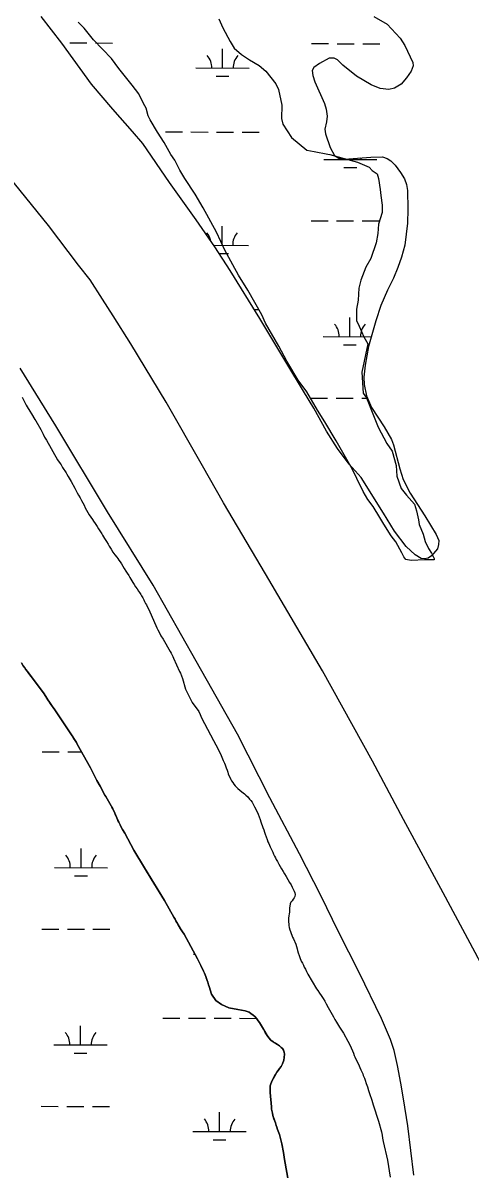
# Model space of a CAD drawing. Extents: x 3161665 to 3199565, y 885729 to 911164.
# Drawn here: x 3187487 to 3188327, y 892923 to 895075 of the extents above; entities that cross this region are included whole.
import ezdxf

# ---------------------------------------------------------------- set-up
doc = ezdxf.new("R2010")
doc.units = 0
for name, color, linetype in [('V-LEVE-TOET', 7, 'Continuous'), ('V-SITE-VEGE', 7, 'Continuous'), ('V-TOPO-SHOR', 7, 'Continuous'), ('V-WETL-SWMP', 7, 'Continuous')]:
    doc.layers.add(name, color=color, linetype=linetype)

msp = doc.modelspace()

# ---------------------------------------------------------------- linework, layer by layer
at = {"layer": 'V-LEVE-TOET'}
for points in [[(3187689.8, 894472.3), (3187656.2, 894524.9), (3187636.5, 894556.3), (3187613, 894592.2), (3187591.4, 894619.8), (3187534.8, 894694.2), (3187438.8, 894812.4), (3187344.3, 894932.7), (3187273.4, 895021.5), (3187227.4, 895078.6), (3187193.8, 895120.4), (3187120.3, 895212.1), (3187058.4, 895290.9), (3186985.5, 895378.9), (3186892.1, 895489.3), (3186838.8, 895545.9), (3186765.6, 895622.8), (3186667.1, 895726.6), (3186570.8, 895828.6), (3186514.9, 895887.4), (3186452.4, 895954.4), (3186381, 896031.3), (3186299.6, 896115.4), (3186232.9, 896183)], [(3188458.7, 892934.9), (3188455.2, 892969.3), (3188443.5, 893038.5), (3188431.7, 893092.6), (3188416.2, 893144.3), (3188396, 893198.5), (3188382.5, 893233.1), (3188372.1, 893258.6), (3188359.6, 893284.5), (3188335.9, 893329.8), (3188275.8, 893441.7), (3188201.4, 893579.4), (3188143.1, 893689.2), (3188049.7, 893858.2), (3187942.5, 894040.8), (3187863.6, 894173.6), (3187824.2, 894243.1), (3187755.8, 894362.5), (3187689.8, 894472.3)], [(3188220.8, 892911.6), (3188209.7, 893004.4), (3188201.7, 893055.3), (3188196.7, 893084.3), (3188190.4, 893117.5), (3188184, 893145.7), (3188177, 893166.6), (3188160.1, 893206), (3188118.6, 893292.5), (3188079.8, 893368.6), (3188046.5, 893436.5), (3188006.5, 893515.1), (3187950.7, 893620.3), (3187889.9, 893739.3), (3187812.1, 893876.3), (3187731.6, 894019.4), (3187645.5, 894156.8), (3187549, 894318.6), (3187482, 894426.5)]]:
    msp.add_lwpolyline(points, dxfattribs=at)
at = {"layer": 'V-SITE-VEGE'}
for points in [[(3188121.6, 894592), (3188117.7, 894576.7), (3188116.1, 894553.9), (3188113.4, 894537.4), (3188113.1, 894515.8), (3188118.1, 894505.5), (3188126.8, 894485.1), (3188134.3, 894472.3), (3188123.5, 894419), (3188125.6, 894379.6), (3188131.8, 894370.6), (3188145.5, 894337.4), (3188154.1, 894315.7), (3188170.3, 894285), (3188180.3, 894270.9), (3188187.6, 894244.1), (3188188.7, 894223.7), (3188197.3, 894200.8), (3188207.3, 894187.9), (3188222.4, 894171.2), (3188226.1, 894158.5), (3188229.7, 894141.9), (3188230.9, 894133), (3188238.3, 894115.1), (3188242, 894101.1), (3188248.2, 894088.3), (3188254.4, 894079.3), (3188259.4, 894069.1), (3188259.4, 894066.6), (3188241.6, 894066.8), (3188216.1, 894065.8), (3188206, 894067.2), (3188202.2, 894072.3), (3188198.5, 894080), (3188187.3, 894100.4), (3188178.5, 894112), (3188164.8, 894133.7), (3188157.3, 894146.5), (3188144.8, 894167), (3188134.8, 894179.9), (3188126, 894195.2), (3188113.6, 894219.5), (3188104.9, 894237.4), (3188075, 894289.9), (3188053.8, 894325.7), (3188040, 894347.5), (3188020.1, 894382), (3188003.8, 894403.8), (3187982.6, 894439.7), (3187967.7, 894467.8), (3187942.7, 894511.3), (3187935.3, 894526.7), (3187909.1, 894572.8), (3187891.6, 894600.9), (3187866.7, 894647), (3187850.6, 894681.5), (3187825.7, 894727.5), (3187810.7, 894753.1), (3187790.7, 894782.6), (3187781.9, 894798), (3187772, 894817.2), (3187764.5, 894827.4), (3187752, 894850.4), (3187739.5, 894869.7), (3187725.8, 894892.7), (3187722.1, 894900.4), (3187718.4, 894914.4), (3187713.4, 894923.4), (3187704.7, 894941.2), (3187692.2, 894957.9), (3187667.1, 894988.7), (3187653.4, 895007.9), (3187619.4, 895042.7), (3187601.9, 895064.5), (3187590.6, 895076)], [(3187855.1, 895082), (3187862.5, 895065.3), (3187876.2, 895039.8), (3187883.7, 895027), (3187897.6, 895015.4), (3187912.7, 895005), (3187930.4, 894994.6), (3187943, 894984.3), (3187961.8, 894960), (3187966.8, 894949.7), (3187972.8, 894920.4), (3187972.5, 894895), (3187974.9, 894884.8), (3187991.2, 894859.2), (3188020.1, 894836), (3188034.1, 894833.3), (3188059.5, 894827.9), (3188063.3, 894827.8), (3188089.9, 894819.9), (3188115.2, 894813.3), (3188136.8, 894804.1), (3188143, 894797.7), (3188151.9, 894791.2), (3188154.3, 894782.3), (3188157.9, 894761.9), (3188159, 894750.5)], [(3188159, 894750.5), (3188161.4, 894732.6), (3188161.2, 894718.7), (3188154.6, 894697.1), (3188153.1, 894679.3), (3188150.4, 894661.6), (3188139.9, 894632.4), (3188130.8, 894616), (3188121.6, 894592)], [(3187484.6, 893873.5), (3187487.7, 893868), (3187492.1, 893861.7), (3187495.5, 893857), (3187502.7, 893847.8), (3187525.7, 893816.9), (3187534, 893804.1), (3187537.1, 893799.5), (3187541.8, 893792.2), (3187546.8, 893785.5), (3187579.4, 893736.6), (3187584.9, 893727.5), (3187587.4, 893723.8), (3187589, 893721.1), (3187613.8, 893676.3)], [(3187613.8, 893676.3), (3187626, 893652.8), (3187631.8, 893642), (3187641.1, 893625.3), (3187642.5, 893622.5), (3187652.8, 893605.1), (3187655.7, 893599.3), (3187659.6, 893591), (3187663.1, 893582.7), (3187667, 893574.2), (3187669.4, 893569.2), (3187671.1, 893566.3), (3187673.8, 893560.8), (3187678.2, 893553.7), (3187695.3, 893521.7), (3187715.1, 893488.5), (3187753, 893427.1), (3187770.5, 893396.4), (3187772.6, 893392.1), (3187775.8, 893386.3), (3187782.8, 893374.4), (3187786.6, 893368.8), (3187789.5, 893363.9), (3187815, 893317.8), (3187826.3, 893294.8), (3187828.1, 893290.8), (3187830.3, 893285), (3187835.5, 893269), (3187836.8, 893265.8), (3187841.3, 893251.6), (3187849.5, 893239.4), (3187859.9, 893232.1), (3187873.6, 893226), (3187890.6, 893222.8), (3187904.5, 893220.5), (3187911.7, 893217.6), (3187914.8, 893215.4), (3187919.1, 893212.3), (3187922.1, 893209.7), (3187926, 893205.5), (3187928.8, 893201.4), (3187930.9, 893198.5), (3187935, 893192), (3187945.4, 893174), (3187948.5, 893169.9), (3187952.5, 893165), (3187957, 893161.8), (3187965, 893157.1), (3187968.7, 893154.7), (3187972.1, 893151.7), (3187974.2, 893149.5), (3187976.2, 893146.4), (3187977.3, 893143), (3187977.9, 893138.7), (3187977.5, 893132.8), (3187976.6, 893127.5), (3187974.6, 893120.9), (3187971.9, 893115.8), (3187969, 893112.2), (3187966.5, 893108.5), (3187963.8, 893104.9), (3187961.1, 893100.6), (3187956.7, 893093.1), (3187953.6, 893086.7), (3187952.3, 893083.5), (3187951.4, 893079.6), (3187951, 893071.4), (3187951.1, 893067.3), (3187953.6, 893040), (3187953.9, 893035.5), (3187955.5, 893028), (3187956.4, 893024), (3187959.8, 893013.1), (3187960.9, 893010.1), (3187962.5, 893005.1), (3187965.2, 892997.4), (3187968.8, 892988.3), (3187973.3, 892970.4), (3187976.2, 892954.4), (3187978.1, 892941.4), (3187985.4, 892899.1)]]:
    msp.add_lwpolyline(points, dxfattribs=at)
at = {"layer": 'V-TOPO-SHOR'}
for points in [[(3187485.7, 894371.8), (3187493.1, 894357.4), (3187495, 894353.9), (3187499.9, 894346), (3187503.1, 894340.6), (3187509.2, 894330.4), (3187511.2, 894327.4), (3187520.6, 894311.2), (3187523, 894306.6), (3187524.9, 894302.7), (3187527.8, 894297), (3187531, 894291.1), (3187552.2, 894254.7), (3187556.7, 894247.4), (3187558.5, 894244.9), (3187561.5, 894240.3), (3187564, 894236.6), (3187565.8, 894233.8), (3187568, 894230.2), (3187569.5, 894227.5), (3187572, 894223.1), (3187577.3, 894213.7), (3187584.2, 894201.6), (3187586.4, 894197.3), (3187588.9, 894192.8), (3187591.6, 894188.2), (3187594.5, 894183), (3187597.2, 894177.9), (3187599.3, 894173.9), (3187601.7, 894169.1), (3187604.1, 894164.5), (3187606.4, 894160), (3187609, 894155.5), (3187611.1, 894151.4), (3187617.5, 894142.4), (3187619.8, 894139.1), (3187622.7, 894134.8), (3187626.2, 894129.5), (3187629.1, 894125), (3187631.3, 894121.5), (3187635.2, 894115.4), (3187636.7, 894112.8), (3187640, 894106.8), (3187643.7, 894100.9), (3187646.8, 894095.9), (3187649, 894092.3), (3187652.5, 894086.7), (3187655.9, 894081.4), (3187659.8, 894076.3), (3187663.2, 894071.9), (3187665, 894069.3), (3187667.2, 894066.3), (3187669.4, 894063.1)], [(3187669.4, 894063.1), (3187671.8, 894059.4), (3187674.4, 894055), (3187677.3, 894050.4), (3187680.4, 894045.8), (3187682.8, 894042), (3187685.8, 894037.3), (3187688, 894033.6), (3187689.7, 894030.7), (3187693.6, 894024.1), (3187695.7, 894020.8), (3187698.5, 894016.3), (3187701.4, 894012.1), (3187704.2, 894008.1), (3187706, 894005.5), (3187708.3, 894001.8), (3187709.8, 893999.1), (3187712.1, 893995.3), (3187713.8, 893991.9), (3187715.5, 893988.8), (3187717.3, 893985), (3187718.8, 893982.1), (3187721.1, 893978.1), (3187723.5, 893973.8), (3187738.7, 893939.4), (3187740.4, 893935.4), (3187742.6, 893931.1), (3187746.1, 893924.4), (3187750.3, 893917.7), (3187763.7, 893894.6), (3187765.1, 893891.9), (3187768.2, 893885.3), (3187769.5, 893882.4), (3187781, 893857.3), (3187782.9, 893853.9), (3187786.5, 893844.2), (3187792, 893824.1), (3187804.5, 893799.2), (3187817.2, 893782), (3187820, 893776.4), (3187822.5, 893770.5), (3187844.9, 893727.4), (3187849.4, 893719.6), (3187857.9, 893702.6), (3187863.2, 893690), (3187865.3, 893685.4), (3187866.5, 893682), (3187868.9, 893676.6), (3187870.5, 893671.9), (3187871.6, 893668.2), (3187872.6, 893665), (3187877.1, 893654.5), (3187878.7, 893651.7), (3187880.8, 893648.7), (3187883, 893645.6), (3187885.5, 893642.5), (3187888.1, 893639.8), (3187890.8, 893637.6), (3187894.5, 893634.3), (3187898.2, 893631.4), (3187902.7, 893627.7), (3187905.8, 893624.9), (3187909, 893621.7), (3187912.7, 893617.8), (3187915.1, 893614.8), (3187917.3, 893611.7), (3187919.3, 893608.3), (3187922, 893603.2), (3187925.5, 893596.6), (3187928.5, 893589.6), (3187930.6, 893584.6), (3187932.5, 893579.5), (3187933.9, 893575.2), (3187935.2, 893571.5), (3187936.4, 893568), (3187937.6, 893564.3), (3187939, 893560.3), (3187940.7, 893555.8), (3187942.1, 893551.8), (3187943.7, 893546.9), (3187945.4, 893542), (3187947.1, 893537.7), (3187948.6, 893534.1), (3187950, 893531.1), (3187951.5, 893527.9), (3187954.5, 893521.7), (3187955.9, 893518.2), (3187957.7, 893514.2), (3187959.1, 893510.8), (3187960.9, 893507.2), (3187962.5, 893504.1), (3187964.7, 893500.3), (3187967.5, 893495.6), (3187969.9, 893491.1), (3187972.4, 893486.6), (3187975.5, 893481.6), (3187978, 893477.7), (3187981.1, 893472.7), (3187984.4, 893467.1), (3187987.8, 893461.4), (3187990.6, 893456.5)], [(3187626, 893652.8), (3187613.8, 893676.3), (3187589, 893721.1), (3187587.4, 893723.8), (3187584.9, 893727.5), (3187582.2, 893732), (3187579.4, 893736.6), (3187546.8, 893785.5), (3187543.7, 893789.5), (3187541.8, 893792.2), (3187538.9, 893796.7), (3187537.1, 893799.5), (3187534, 893804.1), (3187530.1, 893810.1), (3187525.7, 893816.9), (3187502.7, 893847.8), (3187498.3, 893853.5), (3187495.5, 893857), (3187492.1, 893861.7), (3187490.3, 893864.3), (3187487.7, 893868), (3187484.6, 893873.5)], [(3187985.4, 892899.1), (3187978.1, 892941.4), (3187976.2, 892954.4), (3187973.3, 892970.4), (3187968.8, 892988.3), (3187966.3, 892994.6), (3187965.2, 892997.4), (3187963.6, 893002.1), (3187962.5, 893005.1), (3187960.9, 893010.1), (3187959.8, 893013.1), (3187958.3, 893017.7), (3187956.4, 893024), (3187955.5, 893028), (3187953.9, 893035.5), (3187953.6, 893040), (3187951.1, 893067.3), (3187951, 893071.4), (3187951.2, 893075.8), (3187951.4, 893079.6), (3187952.3, 893083.5), (3187953.6, 893086.7), (3187955, 893089.6), (3187956.7, 893093.1), (3187959.2, 893097.5), (3187961.1, 893100.6), (3187963.8, 893104.9), (3187966.5, 893108.5), (3187969, 893112.2), (3187971.9, 893115.8), (3187974.6, 893120.9), (3187976.6, 893127.5), (3187977.5, 893132.8), (3187977.9, 893138.7), (3187977.3, 893143), (3187976.2, 893146.4), (3187974.2, 893149.5), (3187972.1, 893151.7), (3187968.7, 893154.7), (3187965, 893157.1), (3187961.2, 893159.3), (3187957, 893161.8), (3187952.5, 893165), (3187948.5, 893169.9), (3187945.4, 893174), (3187942.1, 893179.7), (3187940.5, 893182.4), (3187938.4, 893186), (3187935, 893192), (3187930.9, 893198.5), (3187928.8, 893201.4), (3187926, 893205.5), (3187922.1, 893209.7), (3187919.1, 893212.3), (3187914.8, 893215.4), (3187911.7, 893217.6), (3187904.5, 893220.5), (3187890.6, 893222.8), (3187873.6, 893226), (3187859.9, 893232.1), (3187849.5, 893239.4), (3187841.3, 893251.6), (3187836.8, 893265.8), (3187835.5, 893269), (3187833.9, 893274), (3187832.9, 893277.2), (3187831.3, 893282), (3187830.3, 893285), (3187828.1, 893290.8), (3187826.3, 893294.8), (3187821, 893305.6), (3187818.1, 893311.6), (3187815, 893317.8), (3187789.5, 893363.9), (3187786.6, 893368.8), (3187782.8, 893374.4), (3187778.4, 893381.9), (3187775.8, 893386.3), (3187774.2, 893389.1), (3187772.6, 893392.1), (3187770.5, 893396.4), (3187753, 893427.1), (3187727.8, 893467.9), (3187715.1, 893488.5), (3187695.3, 893521.7), (3187678.2, 893553.7), (3187673.8, 893560.8), (3187671.1, 893566.3), (3187669.4, 893569.2), (3187667, 893574.2), (3187665.4, 893577.7), (3187663.1, 893582.7), (3187661, 893587.5), (3187659.6, 893591), (3187655.7, 893599.3), (3187654.2, 893602.3), (3187652.8, 893605.1), (3187642.5, 893622.5), (3187641.1, 893625.3), (3187631.8, 893642), (3187626, 893652.8)], [(3187990.6, 893456.5), (3187992.6, 893452.6), (3187994.4, 893448.8), (3187996.1, 893444.8), (3187997.5, 893441.6), (3187998.1, 893438.4), (3187997.8, 893435.1), (3187996.5, 893432.1), (3187994.2, 893429.8), (3187992.2, 893426.9), (3187990.3, 893424.2), (3187988.7, 893420.9), (3187988, 893416.9), (3187987.7, 893413.6), (3187987.5, 893410), (3187987.3, 893405.7), (3187986.9, 893402.1), (3187986.3, 893398.4), (3187985.5, 893394.1), (3187985.5, 893386.8), (3187986.1, 893383.6), (3187986.4, 893380.6), (3187987.1, 893376.4), (3187988.1, 893372.6), (3187989.1, 893369.2), (3187993.2, 893358.8), (3187995.1, 893355.5), (3187999.4, 893345.7), (3188000.9, 893341), (3188002, 893336.7), (3188002.6, 893333.7), (3188004, 893328.9), (3188005.5, 893324.2), (3188006.6, 893320.7), (3188009.7, 893313.5), (3188011.7, 893309.7), (3188013.5, 893306), (3188015.2, 893302.5), (3188017.4, 893298.2), (3188019.5, 893294.2), (3188021.9, 893289.4), (3188038.3, 893261.7), (3188040.7, 893258.2), (3188043.7, 893253.7), (3188047, 893248.9), (3188050.5, 893243.4), (3188053.6, 893238.2), (3188056.2, 893233.3), (3188059.8, 893226.3), (3188070.2, 893209.2), (3188072.9, 893204.2), (3188075.9, 893198.8), (3188081.4, 893189.9), (3188086.6, 893182), (3188088.8, 893178.5), (3188097.2, 893163.6), (3188101.4, 893155), (3188107.4, 893140.6), (3188109, 893136.7), (3188110.1, 893133.7), (3188118.2, 893116.9), (3188119.7, 893114.1), (3188121.7, 893109.7), (3188124.9, 893102.2), (3188126.1, 893099.2), (3188128, 893093.7), (3188129.4, 893089.9), (3188131.6, 893083.7), (3188133.7, 893077.4), (3188136, 893070.9), (3188137.9, 893065.1), (3188142.3, 893052.4), (3188143.6, 893048.1), (3188144.8, 893043.6), (3188154.3, 893013.4), (3188160.2, 892993.4), (3188161.3, 892987.1), (3188162.3, 892981.1), (3188163.5, 892974.9), (3188171.2, 892940.3), (3188176.7, 892908)]]:
    msp.add_lwpolyline(points, dxfattribs=at)
at = {"layer": 'V-WETL-SWMP'}
for p, q in [((3187575, 895037), (3187607, 895036.9)), ((3187623, 895036.9), (3187655, 895036.8)), ((3188028.9, 895035.8), (3188060.9, 895035.7)), ((3188076.9, 895035.6), (3188108.9, 895035.6)), ((3188124.9, 895035.5), (3188156.9, 895035.4)), ((3187861.7, 894989.8), (3187861.8, 895025.8)), ((3187811.7, 894990), (3187911.7, 894989.7)), ((3187849.6, 894974.4), (3187873.6, 894974.3)), ((3187754.5, 894870), (3187786.5, 894869.9)), ((3187802.5, 894869.9), (3187834.5, 894869.8)), ((3187850.5, 894869.8), (3187882.5, 894869.7)), ((3187898.5, 894869.6), (3187930.5, 894869.6)), ((3188051.7, 894818.5), (3188151.7, 894818.2)), ((3188101.7, 894818.3), (3188101.7, 894819.7)), ((3188089.6, 894802.9), (3188113.6, 894802.9)), ((3187860.8, 894657.1), (3187860.9, 894693.1)), ((3188027.9, 894703.1), (3188059.9, 894703)), ((3188075.9, 894703), (3188107.9, 894702.9)), ((3188123.9, 894702.8), (3188155.9, 894702.8)), ((3187845.4, 894657.2), (3187910.8, 894657)), ((3187855.6, 894641.7), (3187872.7, 894641.7)), ((3187921.4, 894536.9), (3187929.6, 894536.9)), ((3188100.8, 894485.7), (3188100.9, 894521.7)), ((3188050.8, 894485.8), (3188140.9, 894485.6)), ((3188088.7, 894470.3), (3188112.7, 894470.2)), ((3188027, 894370.4), (3188059, 894370.3)), ((3188075, 894370.3), (3188107, 894370.2)), ((3188123, 894370.2), (3188134, 894370.1)), ((3187523.3, 893706.5), (3187555.3, 893706.4)), ((3187571.3, 893706.3), (3187597.2, 893706.3)), ((3187596.1, 893489), (3187596.2, 893525)), ((3187546.1, 893489.2), (3187646.1, 893488.9)), ((3187584, 893473.6), (3187608, 893473.6)), ((3187522.4, 893373.8), (3187554.4, 893373.7)), ((3187570.4, 893373.7), (3187602.4, 893373.6)), ((3187618.4, 893373.5), (3187650.4, 893373.4)), ((3187807.1, 893326.6), (3187810.1, 893326.6)), ((3187749.9, 893206.7), (3187781.9, 893206.6)), ((3187797.9, 893206.5), (3187829.9, 893206.4)), ((3187845.9, 893206.4), (3187877.9, 893206.3)), ((3187893.9, 893206.3), (3187925.4, 893206.2)), ((3187595.2, 893156.4), (3187595.3, 893192.4)), ((3187545.2, 893156.5), (3187645.2, 893156.2)), ((3187583.1, 893141), (3187607.1, 893140.9)), ((3187521.4, 893041.1), (3187553.4, 893041)), ((3187569.4, 893041), (3187601.4, 893040.9)), ((3187617.4, 893040.9), (3187649.4, 893040.8)), ((3187856.2, 892993.8), (3187856.3, 893029.8)), ((3187806.2, 892993.9), (3187906.2, 892993.6)), ((3187844.1, 892978.4), (3187868.1, 892978.3))]:
    msp.add_line(p, q, dxfattribs=at)
for points in [[(3188206.3, 894091.8), (3188184.4, 894120.3), (3188163.9, 894154.5), (3188122, 894221.1), (3188099.6, 894246.6), (3188077.8, 894275.8), (3188056.8, 894308), (3188033.1, 894351.5), (3188013.5, 894383.4), (3187982.7, 894435.5), (3187932.1, 894519.5), (3187876.4, 894609.6), (3187847.4, 894654.3), (3187812.2, 894705.1), (3187762.2, 894774.8), (3187712, 894848.5), (3187693, 894870.8), (3187655.5, 894912.4), (3187615.9, 894959.9), (3187559.9, 895036.3), (3187521.3, 895086.6)], [(3188145.9, 895086.5), (3188170.7, 895072.3), (3188195.1, 895046.1), (3188204, 895032.4), (3188219.3, 895000.2), (3188219.6, 894994), (3188215.7, 894984.1), (3188207.4, 894971.3), (3188196.9, 894959.6), (3188184.7, 894952.3), (3188173.9, 894949.8), (3188157.8, 894951.3), (3188140.7, 894958.3), (3188113, 894974.4), (3188087.6, 894995.2), (3188077.4, 895005.5), (3188071.3, 895008.7), (3188061.7, 895008.1), (3188043.6, 894998.5), (3188033.2, 894990.8), (3188030.2, 894985.5), (3188031, 894975.7), (3188035.1, 894964.2), (3188053.2, 894923.4), (3188056.6, 894912.7), (3188058.2, 894899.8), (3188057.1, 894889.1), (3188054.1, 894875.2), (3188054.8, 894866.3), (3188063.8, 894841), (3188072.2, 894826), (3188080, 894820.6), (3188087.7, 894818.8), (3188099, 894819.5), (3188140.3, 894822.5), (3188162.1, 894823), (3188171, 894820), (3188177.9, 894815.9), (3188185.9, 894807.5), (3188196.1, 894794), (3188203.4, 894781.9), (3188207, 894771.5), (3188208.8, 894760), (3188209.9, 894725.1), (3188209, 894698.9), (3188203.8, 894657.4), (3188197.8, 894635), (3188190.6, 894615.7), (3188182.6, 894595.5), (3188171.5, 894572.7), (3188159.2, 894544.4), (3188149.3, 894515.5), (3188135.8, 894467.1), (3188129.5, 894431.9), (3188127.1, 894409.5), (3188127.7, 894395.6), (3188132.3, 894374.3), (3188141.2, 894352.7), (3188165.4, 894316.2), (3188179.1, 894292.8), (3188182.8, 894282.8), (3188194.6, 894237.5), (3188200.6, 894217.5), (3188213.8, 894191.7), (3188241.8, 894149.1), (3188263.1, 894114.4), (3188267.8, 894102.8), (3188267.3, 894095.5), (3188265.1, 894087.5), (3188253.8, 894074.1), (3188247.7, 894069.8), (3188240.9, 894068.4), (3188234.9, 894069.2), (3188223.2, 894076.1), (3188206.3, 894091.8)], [(3187484.6, 893873.5), (3187487.7, 893868), (3187490.3, 893864.3), (3187492.1, 893861.7), (3187495.5, 893857), (3187498.3, 893853.5), (3187502.7, 893847.8), (3187525.7, 893816.9), (3187530.1, 893810.1), (3187534, 893804.1), (3187537.1, 893799.5), (3187538.9, 893796.7), (3187541.8, 893792.2), (3187543.7, 893789.5), (3187546.8, 893785.5), (3187579.4, 893736.6), (3187582.2, 893732), (3187584.9, 893727.5), (3187587.4, 893723.8), (3187589, 893721.1), (3187613.8, 893676.3), (3187626, 893652.8), (3187631.8, 893642), (3187641.1, 893625.3), (3187642.5, 893622.5), (3187652.8, 893605.1), (3187654.2, 893602.3), (3187655.7, 893599.3), (3187659.6, 893591), (3187661, 893587.5), (3187663.1, 893582.7), (3187665.4, 893577.7), (3187667, 893574.2), (3187669.4, 893569.2), (3187671.1, 893566.3), (3187673.8, 893560.8), (3187678.2, 893553.7), (3187695.3, 893521.7), (3187715.1, 893488.5), (3187727.8, 893467.9), (3187753, 893427.1), (3187770.5, 893396.4), (3187772.6, 893392.1), (3187774.2, 893389.1), (3187775.8, 893386.3), (3187778.4, 893381.9), (3187782.8, 893374.4), (3187786.6, 893368.8), (3187789.5, 893363.9), (3187815, 893317.8), (3187818.1, 893311.6), (3187821, 893305.6), (3187826.3, 893294.8), (3187828.1, 893290.8), (3187830.3, 893285), (3187831.3, 893282), (3187832.9, 893277.2), (3187833.9, 893274), (3187835.5, 893269), (3187836.8, 893265.8), (3187841.3, 893251.6), (3187849.5, 893239.4), (3187859.9, 893232.1), (3187873.6, 893226), (3187890.6, 893222.8), (3187904.5, 893220.5), (3187911.7, 893217.6), (3187914.9, 893215.4), (3187919.1, 893212.3), (3187922.1, 893209.7), (3187926, 893205.5), (3187928.8, 893201.4), (3187930.9, 893198.5), (3187935, 893192), (3187938.4, 893186), (3187940.5, 893182.4), (3187942.1, 893179.7), (3187945.4, 893174), (3187948.5, 893169.9), (3187952.5, 893165), (3187957, 893161.8)], [(3187957, 893161.8), (3187961.2, 893159.3), (3187965, 893157.1), (3187968.7, 893154.7), (3187972.1, 893151.7), (3187974.2, 893149.5), (3187976.2, 893146.4), (3187977.3, 893143), (3187977.9, 893138.7), (3187977.5, 893132.8), (3187976.6, 893127.5), (3187974.6, 893120.9), (3187971.9, 893115.8), (3187969, 893112.2), (3187966.5, 893108.5), (3187963.8, 893104.9), (3187961.1, 893100.6), (3187959.2, 893097.5), (3187956.7, 893093.1), (3187955, 893089.6), (3187953.6, 893086.7), (3187952.3, 893083.5), (3187951.4, 893079.6), (3187951.2, 893075.8), (3187951, 893071.4), (3187951.1, 893067.3), (3187953.6, 893040), (3187953.9, 893035.5), (3187955.5, 893028), (3187956.4, 893024), (3187958.3, 893017.7), (3187959.8, 893013.1), (3187960.9, 893010.1), (3187962.5, 893005.1), (3187963.6, 893002.1), (3187965.2, 892997.4), (3187966.3, 892994.6), (3187968.8, 892988.3), (3187973.3, 892970.4), (3187976.2, 892954.4), (3187978.1, 892941.4), (3187985.4, 892899.1)]]:
    msp.add_lwpolyline(points, dxfattribs=at)
for centre, start, end in [((3187806.4, 894990.4), 359.0698, 40.6135), ((3187916.9, 894990.1), 139.0698, 180.6135), ((3188046.4, 894819), 359.0698, 2.0392), ((3188156.9, 894818.7), 175.9577, 180.6135), ((3187805.5, 894657.8), 11.8219, 40.6135), ((3187916, 894657.5), 139.0698, 180.6135), ((3188045.5, 894486.3), 359.0698, 40.6135), ((3188156, 894486), 139.0698, 180.6135), ((3187540.8, 893489.7), 359.0698, 40.6135), ((3187651.3, 893489.3), 139.0698, 180.6135), ((3187539.9, 893157), 359.0698, 40.6135), ((3187650.4, 893156.7), 139.0698, 180.6135), ((3187800.9, 892994.4), 359.0698, 40.6135), ((3187911.4, 892994.1), 139.0698, 180.6135)]:
    msp.add_arc(centre, 35.2, start, end, dxfattribs=at)

doc.saveas('drawing.dxf')
